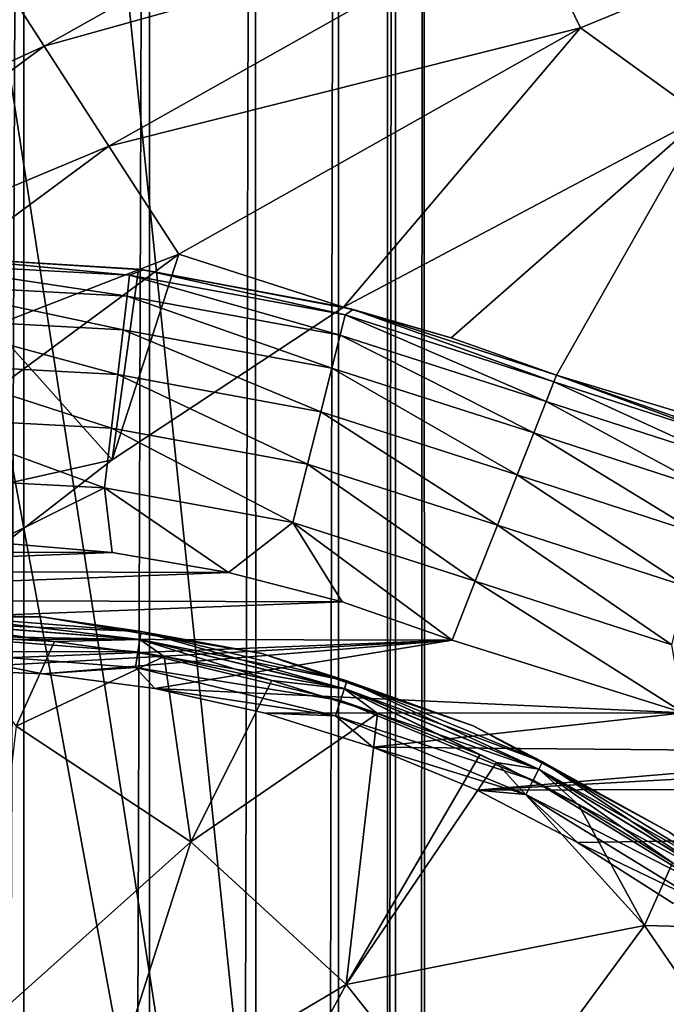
# Model space of a CAD drawing. Header units: metres. Extents: x -206 to 75, y -104 to 104.
# Tile 443 of 656: x -94.7 to -92.42, y 52.35 to 55.81. Entities that reach past the tile are written whole.
import ezdxf

# ---------------------------------------------------------------- set-up
doc = ezdxf.new("R2010")
doc.units = ezdxf.units.M
doc.layers.add('solid_01_1-CONSUMER_THERM_B_125288', color=7, linetype='CONTINUOUS')

msp = doc.modelspace()

# ---------------------------------------------------------------- linework, layer by layer
at = {"layer": 'solid_01_1-CONSUMER_THERM_B_125288'}
for points in [[(-93.358711, -67.339516), (-65.514557, 74.985474), (-65.493088, -75.014526)], [(-93.358711, -67.339516), (-93.257065, -66.795311), (-65.514557, 74.985474)], [(-93.276108, 66.204689), (-65.514557, 74.985474), (-93.257141, -66.241692)], [(-93.257065, -66.795311), (-93.257141, -66.241692), (-65.514557, 74.985474)], [(-93.377754, 65.660484), (-93.276108, 66.204689), (-93.358948, -65.697517)], [(-93.276108, 66.204689), (-93.257141, -66.241692), (-93.358948, -65.697517)], [(-93.577675, 65.144226), (-93.377754, 65.660484), (-93.559013, -65.181313)], [(-93.377754, 65.660484), (-93.358948, -65.697517), (-93.559013, -65.181313)], [(-93.869049, 64.673492), (-93.577675, 65.144226), (-93.850525, -64.710663)], [(-93.577675, 65.144226), (-93.559013, -65.181313), (-93.850525, -64.710663)], [(-94.241959, 64.26432), (-93.869049, 64.673492), (-94.223549, -64.301598)], [(-93.869049, 64.673492), (-93.850525, -64.710663), (-94.223549, -64.301598)], [(-94.683701, 63.930634), (-94.241959, 64.26432), (-94.66539, -63.968037)], [(-94.241959, 64.26432), (-94.223549, -64.301598), (-94.66539, -63.968037)], [(-95.179237, 63.683804), (-94.683701, 63.930634), (-95.160995, -63.721348)], [(-94.683701, 63.930634), (-94.66539, -63.968037), (-95.160995, -63.721348)], [(-76.404617, 63.580017, 75.400002), (-185.604614, 63.572178, 75.400002), (-92.716316, 42.429672, 75.400002)], [(-185.604614, 63.572178, 75.400002), (-93.500069, 42.491352, 75.400002), (-92.716316, 42.429672, 75.400002)], [(-185.604614, 63.572178, 75.400002), (-168.500076, 42.491318, 75.400002), (-93.500069, 42.491352, 75.400002)], [(-76.404617, 63.580017, 75.400002), (-92.716316, 42.429672, 75.400002), (-91.951859, 42.246143, 75.400002)], [(-93.404472, 61.578796, 69.400002), (-93.403435, 47.078796, 63.5), (-94.904472, 61.57869, 69.400002)], [(-94.904121, 56.728691, 67.426552), (-94.904472, 61.57869, 69.400002), (-93.403435, 47.078796, 63.5)], [(-93.403542, 48.578796, 72.400002), (-93.404472, 61.578796, 72.400002), (-76.404472, 61.580017, 72.400002)], [(-93.403435, 47.078796, 69.900002), (-93.403435, 47.078796, 63.5), (-93.404472, 61.578796, 69.400002)], [(-93.404472, 61.578796, 69.400002), (-93.404472, 61.578796, 72.400002), (-93.403542, 48.578796, 72.400002)], [(-93.403542, 48.578796, 69.900002), (-93.404472, 61.578796, 69.400002), (-93.403542, 48.578796, 72.400002)], [(-93.403435, 47.078796, 69.900002), (-93.404472, 61.578796, 69.400002), (-93.403542, 48.578796, 69.900002)], [(-92.091606, 48.50037, 72.400002), (-93.403542, 48.578796, 72.400002), (-76.404472, 61.580017, 72.400002)], [(-94.904121, 56.728691, 67.426552), (-93.403435, 47.078796, 63.5), (-94.904015, 55.228691, 66.816208)], [(-94.8125, 56.031567, 2.826262), (-94.610435, 55.719517, 3.113388), (-93.105087, 56.567154, 3.113388)], [(-93.105087, 56.567154, 3.113388), (-94.610435, 55.719517, 3.113388), (-92.922493, 56.19014, 3.325905)], [(-92.922493, 56.19014, 3.325905), (-92.7258, 55.784, 3.45631), (-91.226883, 56.398743, 3.45631)], [(-91.226883, 56.398743, 3.45631), (-92.7258, 55.784, 3.45631), (-92.295219, 55.472706, 3.5)], [(-94.610435, 55.719517, 3.113388), (-94.382744, 55.367897, 3.325905), (-92.922493, 56.19014, 3.325905)], [(-92.922493, 56.19014, 3.325905), (-94.382744, 55.367897, 3.325905), (-92.7258, 55.784, 3.45631)], [(-94.8125, 56.031567, 2.826262), (-96.23877, 54.97747, 2.826262), (-94.610435, 55.719517, 3.113388)], [(-94.382744, 55.367897, 3.325905), (-94.137466, 54.989113, 3.45631), (-92.7258, 55.784, 3.45631)], [(-92.7258, 55.784, 3.45631), (-94.137466, 54.989113, 3.45631), (-93.558311, 54.802776, 3.5)], [(-92.7258, 55.784, 3.45631), (-93.558311, 54.802776, 3.5), (-92.295219, 55.472706, 3.5)], [(-94.610435, 55.719517, 3.113388), (-96.23877, 54.97747, 2.826262), (-95.999763, 54.692722, 3.113388)], [(-94.610435, 55.719517, 3.113388), (-95.999763, 54.692722, 3.113388), (-94.382744, 55.367897, 3.325905)], [(-93.180527, 54.695263, 3.5), (-92.295219, 55.472706, 3.5), (-93.558311, 54.802776, 3.5)], [(-93.180527, 54.695263, 3.5), (-92.810486, 54.563225, 3.5), (-92.295219, 55.472706, 3.5)], [(-92.00914, 54.322594, 3.5), (-92.295219, 55.472706, 3.5), (-92.810486, 54.563225, 3.5)], [(-94.382744, 55.367897, 3.325905), (-95.999763, 54.692722, 3.113388), (-95.730453, 54.371861, 3.325905)], [(-94.382744, 55.367897, 3.325905), (-95.730453, 54.371861, 3.325905), (-94.137466, 54.989113, 3.45631)], [(-94.904015, 55.228691, 66.816208), (-93.403435, 47.078796, 63.5), (-94.903435, 47.07869, 63.5)], [(-94.137466, 54.989113, 3.45631), (-95.730453, 54.371861, 3.325905), (-95.440338, 54.026215, 3.45631)], [(-94.137466, 54.989113, 3.45631), (-95.440338, 54.026215, 3.45631), (-94.37149, 54.26683, 3.5)], [(-95.010841, 54.981251, 3.5), (-94.37149, 54.26683, 3.5), (-95.141167, 53.669785, 3.5)], [(-95.079399, 54.956036, 12.721427), (-94.310295, 54.915218, 12.721427), (-95.010841, 54.981251, 12.5)], [(-94.279114, 54.936466, 3.5), (-94.37149, 54.26683, 3.5), (-95.010841, 54.981251, 3.5)], [(-95.010841, 54.981251, 3.5), (-95.010841, 54.981251, 12.5), (-94.261826, 54.934315, 12.5)], [(-94.310295, 54.915218, 12.721427), (-94.261826, 54.934315, 12.5), (-95.010841, 54.981251, 12.5)], [(-94.279114, 54.936466, 3.5), (-95.010841, 54.981251, 3.5), (-94.261826, 54.934315, 12.5)], [(-94.137466, 54.989113, 3.45631), (-94.37149, 54.26683, 3.5), (-93.558311, 54.802776, 3.5)], [(-94.318954, 54.841908, 12.933075), (-94.310295, 54.915218, 12.721427), (-95.079399, 54.956036, 12.721427)], [(-94.318954, 54.841908, 12.933075), (-95.079399, 54.956036, 12.721427), (-95.078552, 54.882221, 12.933075)], [(-94.279114, 54.936466, 3.5), (-93.558311, 54.802776, 3.5), (-94.37149, 54.26683, 3.5)], [(-93.570847, 54.704227, 12.933075), (-94.310295, 54.915218, 12.721427), (-94.318954, 54.841908, 12.933075)], [(-94.310295, 54.915218, 12.721427), (-93.552834, 54.775814, 12.721427), (-94.261826, 54.934315, 12.5)], [(-93.570847, 54.704227, 12.933075), (-93.552834, 54.775814, 12.721427), (-94.310295, 54.915218, 12.721427)], [(-94.279114, 54.936466, 3.5), (-94.261826, 54.934315, 12.5), (-93.558311, 54.802776, 3.5)], [(-94.261826, 54.934315, 12.5), (-93.524529, 54.794243, 12.5), (-93.558311, 54.802776, 3.5)], [(-93.552834, 54.775814, 12.721427), (-93.524529, 54.794243, 12.5), (-94.261826, 54.934315, 12.5)], [(-95.078552, 54.882221, 12.933075), (-95.077187, 54.763123, 13.122963), (-94.332916, 54.723625, 13.122963)], [(-94.318954, 54.841908, 12.933075), (-95.078552, 54.882221, 12.933075), (-94.332916, 54.723625, 13.122963)], [(-94.318954, 54.841908, 12.933075), (-94.332916, 54.723625, 13.122963), (-93.599907, 54.588718, 13.122963)], [(-93.570847, 54.704227, 12.933075), (-94.318954, 54.841908, 12.933075), (-93.599907, 54.588718, 13.122963)], [(-93.524529, 54.794243, 12.5), (-93.180527, 54.695263, 3.5), (-93.558311, 54.802776, 3.5)], [(-93.570847, 54.704227, 12.933075), (-92.846657, 54.471458, 12.933075), (-93.552834, 54.775814, 12.721427)], [(-93.552834, 54.775814, 12.721427), (-92.819588, 54.540134, 12.721427), (-93.524529, 54.794243, 12.5)], [(-93.552834, 54.775814, 12.721427), (-92.846657, 54.471458, 12.933075), (-92.819588, 54.540134, 12.721427)], [(-93.524529, 54.794243, 12.5), (-92.819588, 54.540134, 12.721427), (-92.810486, 54.563225, 12.5)], [(-93.524529, 54.794243, 12.5), (-92.810486, 54.563225, 12.5), (-93.180527, 54.695263, 3.5)], [(-95.077187, 54.763123, 13.122963), (-95.075371, 54.604721, 13.281551), (-94.351486, 54.566307, 13.281551)], [(-94.332916, 54.723625, 13.122963), (-95.077187, 54.763123, 13.122963), (-94.351486, 54.566307, 13.281551)], [(-94.332916, 54.723625, 13.122963), (-94.351486, 54.566307, 13.281551), (-93.638557, 54.435097, 13.281551)], [(-93.599907, 54.588718, 13.122963), (-94.332916, 54.723625, 13.122963), (-93.638557, 54.435097, 13.281551)], [(-93.570847, 54.704227, 12.933075), (-93.599907, 54.588718, 13.122963), (-92.890343, 54.360649, 13.122963)], [(-93.570847, 54.704227, 12.933075), (-92.890343, 54.360649, 13.122963), (-92.846657, 54.471458, 12.933075)], [(-93.180527, 54.695263, 3.5), (-92.810486, 54.563225, 12.5), (-92.810486, 54.563225, 3.5)], [(-95.075371, 54.604721, 13.281551), (-95.073196, 54.414978, 13.400871), (-94.373734, 54.377861, 13.400871)], [(-94.351486, 54.566307, 13.281551), (-95.075371, 54.604721, 13.281551), (-94.373734, 54.377861, 13.400871)], [(-94.351486, 54.566307, 13.281551), (-94.373734, 54.377861, 13.400871), (-93.68486, 54.25108, 13.400871)], [(-93.638557, 54.435097, 13.281551), (-94.351486, 54.566307, 13.281551), (-93.68486, 54.25108, 13.400871)], [(-93.599907, 54.588718, 13.122963), (-93.638557, 54.435097, 13.281551), (-92.948433, 54.213276, 13.281551)], [(-93.599907, 54.588718, 13.122963), (-92.948433, 54.213276, 13.281551), (-92.890343, 54.360649, 13.122963)], [(-92.819588, 54.540134, 12.721427), (-92.2192, 54.34602, 12.721563), (-92.810486, 54.563225, 12.5)], [(-92.2192, 54.34602, 12.721563), (-92.414841, 54.426113, 12.5), (-92.810486, 54.563225, 12.5)], [(-92.810486, 54.563225, 3.5), (-92.810486, 54.563225, 12.5), (-92.414841, 54.426113, 12.5)], [(-92.810486, 54.563225, 3.5), (-92.414841, 54.426113, 12.5), (-92.009109, 54.322586, 12.5)], [(-92.00914, 54.322594, 3.5), (-92.810486, 54.563225, 3.5), (-92.009109, 54.322586, 12.5)], [(-92.237457, 54.274464, 12.933201), (-92.819588, 54.540134, 12.721427), (-92.846657, 54.471458, 12.933075)], [(-92.237457, 54.274464, 12.933201), (-92.2192, 54.34602, 12.721563), (-92.819588, 54.540134, 12.721427)], [(-92.846657, 54.471458, 12.933075), (-92.890343, 54.360649, 13.122963), (-92.266914, 54.159027, 13.123073)], [(-92.237457, 54.274464, 12.933201), (-92.846657, 54.471458, 12.933075), (-92.266914, 54.159027, 13.123073)], [(-93.638557, 54.435097, 13.281551), (-93.68486, 54.25108, 13.400871), (-93.018021, 54.036739, 13.400871)], [(-93.638557, 54.435097, 13.281551), (-93.018021, 54.036739, 13.400871), (-92.948433, 54.213276, 13.281551)], [(-95.073196, 54.414978, 13.400871), (-95.070763, 54.203426, 13.474928), (-94.398537, 54.167755, 13.474928)], [(-94.373734, 54.377861, 13.400871), (-95.073196, 54.414978, 13.400871), (-94.398537, 54.167755, 13.474928)], [(-94.373734, 54.377861, 13.400871), (-94.398537, 54.167755, 13.474928), (-93.736488, 54.04591, 13.474928)], [(-93.68486, 54.25108, 13.400871), (-94.373734, 54.377861, 13.400871), (-93.736488, 54.04591, 13.474928)], [(-92.890343, 54.360649, 13.122963), (-92.948433, 54.213276, 13.281551), (-92.306084, 54.005512, 13.281639)], [(-92.266914, 54.159027, 13.123073), (-92.890343, 54.360649, 13.122963), (-92.306084, 54.005512, 13.281639)], [(-94.37149, 54.26683, 3.5), (-95.440338, 54.026215, 3.45631), (-95.141167, 53.669785, 3.5)], [(-93.68486, 54.25108, 13.400871), (-93.736488, 54.04591, 13.474928), (-93.095604, 53.839916, 13.474928)], [(-93.68486, 54.25108, 13.400871), (-93.095604, 53.839916, 13.474928), (-93.018021, 54.036739, 13.400871)], [(-92.948433, 54.213276, 13.281551), (-93.018021, 54.036739, 13.400871), (-92.353004, 53.821632, 13.400932)], [(-92.306084, 54.005512, 13.281639), (-92.948433, 54.213276, 13.281551), (-92.353004, 53.821632, 13.400932)], [(-94.398537, 54.167755, 13.474928), (-95.070763, 54.203426, 13.474928), (-94.786621, 53.976212, 13.5)], [(-94.398537, 54.167755, 13.474928), (-94.786621, 53.976212, 13.5), (-94.371704, 53.940224, 13.5)], [(-94.398537, 54.167755, 13.474928), (-94.371704, 53.940224, 13.5), (-93.962708, 53.870148, 13.5)], [(-93.736488, 54.04591, 13.474928), (-94.398537, 54.167755, 13.474928), (-93.962708, 53.870148, 13.5)], [(-93.736488, 54.04591, 13.474928), (-93.962708, 53.870148, 13.5), (-93.563385, 53.767147, 13.5)], [(-93.736488, 54.04591, 13.474928), (-93.563385, 53.767147, 13.5), (-93.177208, 53.632896, 13.5)], [(-93.736488, 54.04591, 13.474928), (-93.177208, 53.632896, 13.5), (-93.095604, 53.839916, 13.474928)], [(-93.018021, 54.036739, 13.400871), (-93.095604, 53.839916, 13.474928), (-92.405312, 53.616627, 13.474959)], [(-92.353004, 53.821632, 13.400932), (-93.018021, 54.036739, 13.400871), (-92.405312, 53.616627, 13.474959)], [(-94.371704, 53.940224, 13.5), (-94.786621, 53.976212, 13.5), (-95.618492, 53.944187, 13.5)], [(-94.371704, 53.940224, 13.5), (-95.618492, 53.944187, 13.5), (-96.028458, 53.876602, 13.5)], [(-93.962708, 53.870148, 13.5), (-94.371704, 53.940224, 13.5), (-96.028458, 53.876602, 13.5)], [(-93.962708, 53.870148, 13.5), (-96.028458, 53.876602, 13.5), (-96.431396, 53.775204, 13.5)], [(-93.563385, 53.767147, 13.5), (-93.962708, 53.870148, 13.5), (-96.431396, 53.775204, 13.5)], [(-93.095604, 53.839916, 13.474928), (-93.177208, 53.632896, 13.5), (-92.363426, 53.377277, 13.5)], [(-92.405312, 53.616627, 13.474959), (-93.095604, 53.839916, 13.474928), (-92.363426, 53.377277, 13.5)], [(-93.563385, 53.767147, 13.5), (-96.431396, 53.775204, 13.5), (-96.825279, 53.640404, 13.5)], [(-93.177208, 53.632896, 13.5), (-93.563385, 53.767147, 13.5), (-96.825279, 53.640404, 13.5)], [(-95.011513, 53.721462, 13.638197), (-95.403778, 53.71497, 13.7), (-94.619278, 53.715084, 13.7)], [(-94.619278, 53.715084, 17.098219), (-95.403778, 53.71497, 17.098219), (-95.011513, 53.721367, 17.160311)], [(-95.403778, 53.71497, 13.7), (-95.403778, 53.71497, 17.098219), (-94.619278, 53.715084, 17.098219)], [(-94.619278, 53.715084, 13.7), (-95.403778, 53.71497, 13.7), (-94.619278, 53.715084, 17.098219)], [(-94.269974, 53.663208, 13.638197), (-95.011513, 53.721462, 13.638197), (-94.619278, 53.715084, 13.7)], [(-95.011513, 53.693016, 13.582392), (-95.011513, 53.721462, 13.638197), (-94.269974, 53.663208, 13.638197)], [(-94.619278, 53.715084, 17.098219), (-95.011513, 53.721367, 17.160311), (-94.269989, 53.663116, 17.160311)], [(-94.274483, 53.634724, 17.216368), (-94.269989, 53.663116, 17.160311), (-95.011513, 53.721367, 17.160311)], [(-94.274483, 53.634724, 17.216368), (-95.011513, 53.721367, 17.160311), (-95.011513, 53.692623, 17.216368)], [(-93.845459, 53.586075, 17.098219), (-94.619278, 53.715084, 17.098219), (-94.269989, 53.663116, 17.160311)], [(-94.619278, 53.715084, 13.7), (-94.619278, 53.715084, 17.098219), (-93.845459, 53.586075, 17.098219)], [(-93.845459, 53.586075, 13.7), (-94.619278, 53.715084, 13.7), (-93.845459, 53.586075, 17.098219)], [(-94.269974, 53.663208, 13.638197), (-94.619278, 53.715084, 13.7), (-93.845459, 53.586075, 13.7)], [(-94.274422, 53.635113, 13.582392), (-95.011513, 53.693016, 13.582392), (-94.269974, 53.663208, 13.638197)], [(-95.011505, 53.648705, 13.538123), (-95.011513, 53.693016, 13.582392), (-94.274422, 53.635113, 13.582392)], [(-95.011513, 53.692623, 17.216368), (-94.961823, 53.647659, 17.260666), (-94.573982, 53.627426, 17.260666)], [(-94.274483, 53.634724, 17.216368), (-95.011513, 53.692623, 17.216368), (-94.573982, 53.627426, 17.260666)], [(-93.555588, 53.462238, 17.216368), (-94.269989, 53.663116, 17.160311), (-94.274483, 53.634724, 17.216368)], [(-94.274422, 53.635113, 13.582392), (-94.269974, 53.663208, 13.638197), (-93.546677, 53.48967, 13.638197)], [(-93.845459, 53.586075, 17.098219), (-94.269989, 53.663116, 17.160311), (-93.546707, 53.489578, 17.160311)], [(-93.555588, 53.462238, 17.216368), (-93.546707, 53.489578, 17.160311), (-94.269989, 53.663116, 17.160311)], [(-93.546677, 53.48967, 13.638197), (-94.269974, 53.663208, 13.638197), (-93.845459, 53.586075, 13.7)], [(-93.177208, 53.632896, 13.5), (-96.825279, 53.640404, 13.5), (-97.207115, 53.473049, 13.5)], [(-95.011711, 53.53125, 13.5), (-93.177208, 53.632896, 13.5), (-97.207115, 53.473049, 13.5)], [(-95.011711, 53.53125, 13.5), (-94.615158, 53.514011, 13.5), (-93.177208, 53.632896, 13.5)], [(-94.281349, 53.591347, 13.538123), (-95.011497, 53.592873, 13.50973), (-95.011505, 53.648705, 13.538123)], [(-94.281349, 53.591347, 13.538123), (-95.011505, 53.648705, 13.538123), (-94.274422, 53.635113, 13.582392)], [(-94.709366, 53.330734, 17.470345), (-94.573982, 53.627426, 17.260666), (-94.961823, 53.647659, 17.260666)], [(-94.709366, 53.330734, 17.470345), (-94.189156, 53.575008, 17.260666), (-94.573982, 53.627426, 17.260666)], [(-94.615158, 53.514011, 13.5), (-94.221603, 53.462276, 13.5), (-93.177208, 53.632896, 13.5)], [(-94.274483, 53.634724, 17.216368), (-94.573982, 53.627426, 17.260666), (-94.189156, 53.575008, 17.260666)], [(-94.281349, 53.591347, 13.538123), (-94.274422, 53.635113, 13.582392), (-93.555466, 53.462616, 13.582392)], [(-94.274483, 53.634724, 17.216368), (-94.189156, 53.575008, 17.260666), (-93.81002, 53.490776, 17.260666)], [(-93.555588, 53.462238, 17.216368), (-94.274483, 53.634724, 17.216368), (-93.81002, 53.490776, 17.260666)], [(-93.555466, 53.462616, 13.582392), (-94.274422, 53.635113, 13.582392), (-93.546677, 53.48967, 13.638197)], [(-94.221603, 53.462276, 13.5), (-92.363426, 53.377277, 13.5), (-93.177208, 53.632896, 13.5)], [(-95.011497, 53.592873, 13.50973), (-94.615158, 53.514011, 13.5), (-95.011711, 53.53125, 13.5)], [(-95.011497, 53.592873, 13.50973), (-94.29007, 53.536201, 13.50973), (-94.615158, 53.514011, 13.5)], [(-94.281349, 53.591347, 13.538123), (-94.29007, 53.536201, 13.50973), (-95.011497, 53.592873, 13.50973)], [(-93.569153, 53.420471, 13.538123), (-94.29007, 53.536201, 13.50973), (-94.281349, 53.591347, 13.538123)], [(-93.569153, 53.420471, 13.538123), (-94.281349, 53.591347, 13.538123), (-93.555466, 53.462616, 13.582392)], [(-94.709366, 53.330734, 17.470345), (-94.095665, 52.923717, 17.663486), (-94.189156, 53.575008, 17.260666)], [(-94.095665, 52.923717, 17.663486), (-93.81002, 53.490776, 17.260666), (-94.189156, 53.575008, 17.260666)], [(-93.103424, 53.331455, 17.098219), (-93.845459, 53.586075, 17.098219), (-93.546707, 53.489578, 17.160311)], [(-93.845459, 53.586075, 13.7), (-93.845459, 53.586075, 17.098219), (-93.103424, 53.331455, 17.098219)], [(-93.103424, 53.331455, 13.7), (-93.845459, 53.586075, 13.7), (-93.103424, 53.331455, 17.098219)], [(-93.546677, 53.48967, 13.638197), (-93.845459, 53.586075, 13.7), (-93.103424, 53.331455, 13.7)], [(-94.29007, 53.536201, 13.50973), (-94.221603, 53.462276, 13.5), (-94.615158, 53.514011, 13.5)], [(-94.29007, 53.536201, 13.50973), (-93.586395, 53.367371, 13.50973), (-94.221603, 53.462276, 13.5)], [(-93.569153, 53.420471, 13.538123), (-93.586395, 53.367371, 13.50973), (-94.29007, 53.536201, 13.50973)], [(-94.095665, 52.923717, 17.663486), (-93.439194, 53.375305, 17.260666), (-93.81002, 53.490776, 17.260666)], [(-93.555588, 53.462238, 17.216368), (-93.81002, 53.490776, 17.260666), (-93.439194, 53.375305, 17.260666)], [(-92.87252, 53.17942, 17.216368), (-93.546707, 53.489578, 17.160311), (-93.555588, 53.462238, 17.216368)], [(-93.555466, 53.462616, 13.582392), (-93.546677, 53.48967, 13.638197), (-92.859428, 53.205116, 13.638197)], [(-93.103424, 53.331455, 17.098219), (-93.546707, 53.489578, 17.160311), (-92.859474, 53.205032, 17.160311)], [(-92.87252, 53.17942, 17.216368), (-92.859474, 53.205032, 17.160311), (-93.546707, 53.489578, 17.160311)], [(-92.859428, 53.205116, 13.638197), (-93.546677, 53.48967, 13.638197), (-93.103424, 53.331455, 13.7)], [(-94.221603, 53.462276, 13.5), (-93.834053, 53.376438, 13.5), (-92.363426, 53.377277, 13.5)], [(-93.586395, 53.367371, 13.50973), (-93.834053, 53.376438, 13.5), (-94.221603, 53.462276, 13.5)], [(-93.569153, 53.420471, 13.538123), (-93.555466, 53.462616, 13.582392), (-92.872337, 53.179771, 13.582392)], [(-93.555588, 53.462238, 17.216368), (-93.079247, 53.229397, 17.260666), (-93.021301, 53.202568, 17.260666)], [(-92.87252, 53.17942, 17.216368), (-93.555588, 53.462238, 17.216368), (-93.021301, 53.202568, 17.260666)], [(-93.555588, 53.462238, 17.216368), (-93.439194, 53.375305, 17.260666), (-93.079247, 53.229397, 17.260666)], [(-92.872337, 53.179771, 13.582392), (-93.555466, 53.462616, 13.582392), (-92.859428, 53.205116, 13.638197)], [(-92.892448, 53.140285, 13.538123), (-93.586395, 53.367371, 13.50973), (-93.569153, 53.420471, 13.538123)], [(-92.892448, 53.140285, 13.538123), (-93.569153, 53.420471, 13.538123), (-92.872337, 53.179771, 13.582392)], [(-94.095665, 52.923717, 17.663486), (-93.549187, 52.422333, 17.835464), (-93.439194, 53.375305, 17.260666)], [(-93.834053, 53.376438, 13.5), (-93.455452, 53.257145, 13.5), (-92.363426, 53.377277, 13.5)], [(-93.586395, 53.367371, 13.50973), (-93.455452, 53.257145, 13.5), (-93.834053, 53.376438, 13.5)], [(-93.586395, 53.367371, 13.50973), (-92.917793, 53.090538, 13.50973), (-93.455452, 53.257145, 13.5)], [(-92.892448, 53.140285, 13.538123), (-92.917793, 53.090538, 13.50973), (-93.586395, 53.367371, 13.50973)], [(-93.549187, 52.422333, 17.835464), (-93.079247, 53.229397, 17.260666), (-93.439194, 53.375305, 17.260666)], [(-93.455452, 53.257145, 13.5), (-91.51371, 53.238941, 13.5), (-92.363426, 53.377277, 13.5)], [(-94.832817, 52.264687, 18.055769), (-94.095665, 52.923717, 17.663486), (-94.709366, 53.330734, 17.470345)], [(-92.413422, 52.958176, 17.098219), (-93.103424, 53.331455, 17.098219), (-92.859474, 53.205032, 17.160311)], [(-93.103424, 53.331455, 13.7), (-93.103424, 53.331455, 17.098219), (-92.413422, 52.958176, 17.098219)], [(-92.413422, 52.958176, 13.7), (-93.103424, 53.331455, 13.7), (-92.413422, 52.958176, 17.098219)], [(-92.859428, 53.205116, 13.638197), (-93.103424, 53.331455, 13.7), (-92.413422, 52.958176, 13.7)], [(-93.455452, 53.257145, 13.5), (-93.088684, 53.105305, 13.5), (-91.51371, 53.238941, 13.5)], [(-92.917793, 53.090538, 13.50973), (-93.088684, 53.105305, 13.5), (-93.455452, 53.257145, 13.5)], [(-93.549187, 52.422333, 17.835464), (-93.021301, 53.202568, 17.260666), (-93.079247, 53.229397, 17.260666)], [(-93.088684, 53.105305, 13.5), (-91.081581, 53.215794, 13.5), (-91.51371, 53.238941, 13.5)], [(-93.088684, 53.105305, 13.5), (-77.005356, 53.158821, 13.5), (-91.081581, 53.215794, 13.5)], [(-93.549187, 52.422333, 17.835464), (-92.500786, 52.630356, 17.424911), (-93.021301, 53.202568, 17.260666)], [(-92.87252, 53.17942, 17.216368), (-93.021301, 53.202568, 17.260666), (-92.732674, 53.054058, 17.260666)], [(-92.500786, 52.630356, 17.424911), (-92.732674, 53.054058, 17.260666), (-93.021301, 53.202568, 17.260666)], [(-92.892448, 53.140285, 13.538123), (-92.872337, 53.179771, 13.582392), (-92.241875, 52.793545, 13.582392)], [(-92.242111, 52.793228, 17.216368), (-92.859474, 53.205032, 17.160311), (-92.87252, 53.17942, 17.216368)], [(-92.87252, 53.17942, 17.216368), (-92.732674, 53.054058, 17.260666), (-92.401886, 52.850506, 17.260666)], [(-92.242111, 52.793228, 17.216368), (-92.87252, 53.17942, 17.216368), (-92.401886, 52.850506, 17.260666)], [(-92.872337, 53.179771, 13.582392), (-92.859428, 53.205116, 13.638197), (-92.225159, 52.816559, 13.638197)], [(-92.241875, 52.793545, 13.582392), (-92.872337, 53.179771, 13.582392), (-92.225159, 52.816559, 13.638197)], [(-92.413422, 52.958176, 17.098219), (-92.859474, 53.205032, 17.160311), (-92.225212, 52.816486, 17.160311)], [(-92.242111, 52.793228, 17.216368), (-92.225212, 52.816486, 17.160311), (-92.859474, 53.205032, 17.160311)], [(-92.225159, 52.816559, 13.638197), (-92.859428, 53.205116, 13.638197), (-92.413422, 52.958176, 13.7)], [(-93.088684, 53.105305, 13.5), (-92.736549, 52.922073, 13.5), (-77.005356, 53.158821, 13.5)], [(-92.267914, 52.757694, 13.538123), (-92.917793, 53.090538, 13.50973), (-92.892448, 53.140285, 13.538123)], [(-92.267914, 52.757694, 13.538123), (-92.892448, 53.140285, 13.538123), (-92.241875, 52.793545, 13.582392)], [(-92.736549, 52.922073, 13.5), (-92.401718, 52.708843, 13.5), (-77.005356, 53.158821, 13.5)], [(-92.917793, 53.090538, 13.50973), (-92.736549, 52.922073, 13.5), (-93.088684, 53.105305, 13.5)], [(-92.917793, 53.090538, 13.50973), (-92.300728, 52.712521, 13.50973), (-92.736549, 52.922073, 13.5)], [(-92.267914, 52.757694, 13.538123), (-92.300728, 52.712521, 13.50973), (-92.917793, 53.090538, 13.50973)], [(-92.500786, 52.630356, 17.424911), (-92.401886, 52.850506, 17.260666), (-92.732674, 53.054058, 17.260666)], [(-94.832817, 52.264687, 18.055769), (-94.420479, 51.906059, 18.185537), (-94.095665, 52.923717, 17.663486)], [(-94.420479, 51.906059, 18.185537), (-93.549187, 52.422333, 17.835464), (-94.095665, 52.923717, 17.663486)], [(-92.300728, 52.712521, 13.50973), (-92.401718, 52.708843, 13.5), (-92.736549, 52.922073, 13.5)], [(-92.500786, 52.630356, 17.424911), (-92.089165, 52.620152, 17.260666), (-92.401886, 52.850506, 17.260666)], [(-93.549187, 52.422333, 17.835464), (-93.083023, 51.838585, 17.982162), (-92.500786, 52.630356, 17.424911)], [(-93.083023, 51.838585, 17.982162), (-92.060104, 51.988342, 17.563581), (-92.500786, 52.630356, 17.424911)], [(-92.500786, 52.630356, 17.424911), (-92.060104, 51.988342, 17.563581), (-92.089165, 52.620152, 17.260666)], [(-94.420479, 51.906059, 18.185537), (-94.059517, 51.490986, 18.299129), (-93.549187, 52.422333, 17.835464)], [(-94.059517, 51.490986, 18.299129), (-93.083023, 51.838585, 17.982162), (-93.549187, 52.422333, 17.835464)]]:
    msp.add_3dface(points, dxfattribs=at)

doc.saveas('drawing.dxf')
